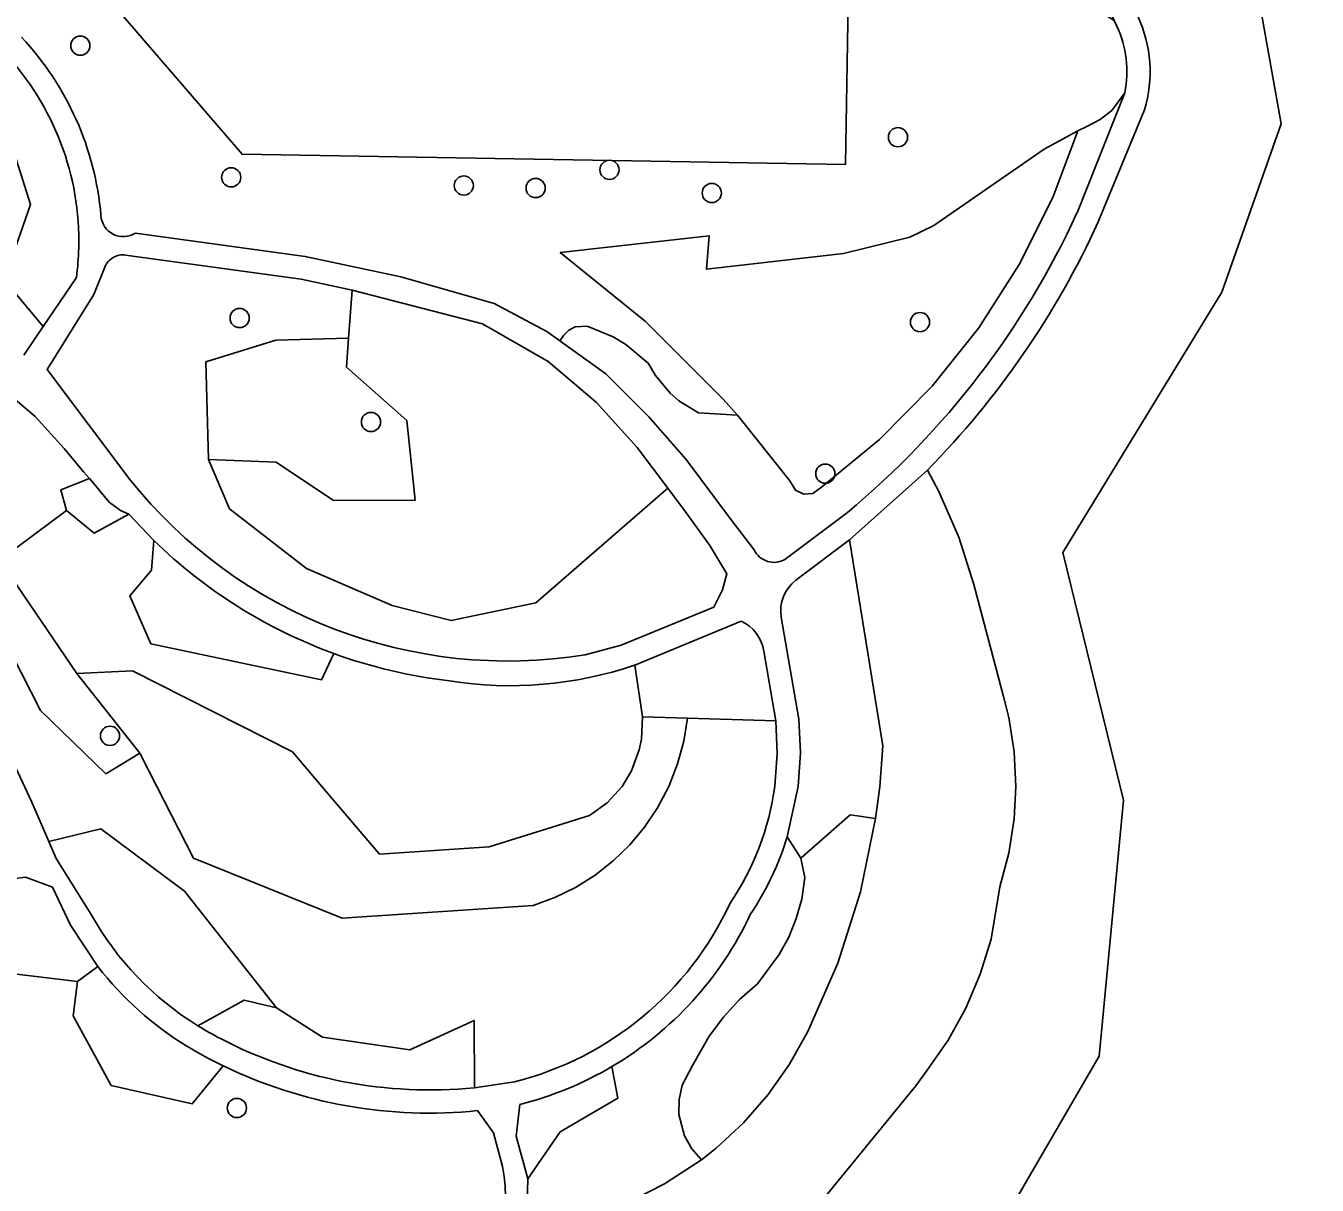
# Model space of a CAD drawing. Extents: x 160732 to 162107, y 387428 to 388479.
# Drawn here: x 160823.1 to 160888.9, y 388229.7 to 388288.8 of the extents above; entities that cross this region are included whole.
import ezdxf

# ---------------------------------------------------------------- set-up
doc = ezdxf.new("R2010")
doc.units = 0
for name, color, linetype in [('IMGEO_Boom', 7, 'Continuous'), ('IMGEO_Erf', 7, 'Continuous'), ('IMGEO_Groenvoorziening', 7, 'Continuous'), ('IMGEO_Hek', 7, 'Continuous'), ('IMGEO_Voetpad_open', 7, 'Continuous')]:
    doc.layers.add(name, color=color, linetype=linetype)

msp = doc.modelspace()

# ---------------------------------------------------------------- linework, layer by layer
at = {"layer": 'IMGEO_Boom'}
for centre in [(160825.909, 388287.743), (160867.557, 388283.076), (160852.862, 388281.416), (160833.594, 388281.033), (160845.443, 388280.616), (160849.101, 388280.488), (160858.074, 388280.235), (160834.023, 388273.864), (160868.682, 388273.658), (160840.712, 388268.569), (160863.856, 388265.938), (160827.419, 388252.58), (160833.885, 388233.617)]:
    msp.add_circle(centre, 0.489, dxfattribs=at)
at = {"layer": 'IMGEO_Erf'}
msp.add_lwpolyline([(160865.461, 388316.495), (160865.235, 388316.498), (160860.223, 388316.558), (160855.041, 388316.62), (160854.955, 388309.47), (160834.65, 388309.796), (160828.821, 388309.889), (160828.222, 388309.899), (160828.071, 388309.901), (160828.067, 388309.47), (160827.887, 388289.487), (160834.148, 388282.21), (160864.893, 388281.692), (160865.213, 388301.314)], close=True, dxfattribs=at)
at = {"layer": 'IMGEO_Groenvoorziening'}
for points in [[(160906.578, 388320.546), (160888.571, 388320.553), (160888.556, 388316.633), (160886.678, 388316.787), (160884.778, 388316.744), (160882.892, 388316.502), (160881.043, 388316.065), (160879.249, 388315.437), (160879.417, 388309.787), (160881.559, 388299.072), (160885.537, 388292.44), (160887.086, 388283.763), (160884.052, 388275.192), (160875.964, 388261.92), (160879.054, 388249.299), (160877.804, 388236.263), (160870.128, 388223.049), (160886.908, 388209.835), (160892.86, 388179.113)], [(160879.054, 388249.299), (160875.964, 388261.92), (160884.052, 388275.192), (160887.086, 388283.763), (160885.537, 388292.44), (160881.559, 388299.072), (160879.417, 388309.787), (160879.249, 388315.437), (160877.53, 388314.625), (160875.906, 388313.638), (160874.394, 388312.486), (160874.374, 388306.609)], [(160878.701, 388288.744), (160878.573, 388289.02), (160875.058, 388291.228), (160871.548, 388302.717), (160865.213, 388301.314), (160864.893, 388281.692), (160834.148, 388282.21), (160827.887, 388289.487)], [(160813.411, 388287.813), (160812.855, 388288.648), (160805.351, 388291.888), (160800.594, 388286.88), (160799.126, 388289.225), (160795.845, 388290.484), (160798.416, 388292.398), (160801.96, 388292.181), (160806.461, 388294.178), (160809.897, 388292.106), (160813.126, 388291.114), (160815.291, 388289.398), (160817.624, 388287.917), (160820.24, 388286.628), (160822.027, 388283.891), (160823.375, 388279.653), (160822.583, 388277.402), (160821.174, 388276.808), (160824.019, 388273.426), (160825.71, 388275.927)], [(160828.713, 388278.197), (160837.365, 388277.007), (160842.231, 388275.971), (160846.984, 388274.6), (160849.675, 388273.181), (160850.334, 388272.708), (160850.54, 388272.994), (160850.793, 388273.247), (160851.117, 388273.413), (160851.718, 388273.447), (160853.057, 388272.906), (160853.696, 388272.524), (160854.838, 388271.571), (160855.203, 388270.945), (160855.96, 388270.042), (160856.404, 388269.655), (160857.402, 388269.031), (160859.38, 388268.922), (160858.662, 388269.734), (160854.703, 388273.685), (160850.352, 388277.201), (160857.943, 388278.05), (160857.798, 388276.348), (160864.778, 388277.157), (160868.164, 388277.986), (160869.38, 388278.576), (160875.012, 388282.47), (160876.728, 388283.404), (160877.215, 388283.644), (160877.865, 388283.973), (160878.45, 388284.442), (160879.114, 388285.345)], [(160876.678, 388279.222), (160879.114, 388285.345), (160878.45, 388284.442), (160877.865, 388283.973), (160877.215, 388283.644), (160876.728, 388283.404), (160875.439, 388279.999), (160873.731, 388276.588), (160871.675, 388273.373), (160869.295, 388270.391), (160866.615, 388267.674), (160863.667, 388265.252), (160863.221, 388264.919), (160862.755, 388264.889), (160862.337, 388265.095), (160862.053, 388265.574), (160859.38, 388268.922)], [(160806.625, 388274.887), (160807.336, 388274.801), (160809.375, 388274.802), (160811.386, 388274.963), (160811.119, 388276.461), (160816.984, 388277.065), (160821.174, 388276.808), (160822.583, 388277.402), (160823.375, 388279.653), (160822.027, 388283.891)], [(160880.111, 388284.48), (160877.764, 388278.759)], [(160823.037, 388271.973), (160824.019, 388273.426), (160821.174, 388276.808), (160816.984, 388277.065), (160811.119, 388276.461), (160811.386, 388274.963)], [(160835.869, 388272.734), (160839.577, 388272.844), (160839.759, 388275.291), (160837.163, 388275.844), (160828.217, 388277.074)], [(160827.153, 388276.458), (160826.591, 388275.065), (160824.217, 388271.251), (160828.424, 388265.644)], [(160859.38, 388268.922), (160857.402, 388269.031), (160856.404, 388269.655), (160855.96, 388270.042), (160855.203, 388270.945), (160854.838, 388271.571), (160853.696, 388272.524), (160853.057, 388272.906), (160851.718, 388273.447), (160851.117, 388273.413), (160850.793, 388273.247), (160850.54, 388272.994), (160850.334, 388272.708), (160852.675, 388271.026), (160854.874, 388268.828), (160856.777, 388266.654), (160859.003, 388263.646), (160860.233, 388262.052)], [(160851.618, 388256.71), (160853.46, 388257.196), (160858.181, 388259.129), (160858.617, 388260.01), (160858.848, 388260.828), (160857.983, 388262.28), (160856.739, 388263.996), (160855.832, 388265.196), (160849.109, 388259.352), (160844.807, 388258.449), (160841.795, 388259.226), (160837.433, 388261.104), (160833.511, 388264.139), (160832.445, 388266.661), (160832.304, 388271.642), (160835.869, 388272.734)], [(160811.496, 388267.404), (160812.088, 388265.085), (160812.194, 388263.977), (160813.516, 388262.928), (160814.954, 388266.653), (160814.117, 388271.845), (160817.283, 388271.3), (160819.723, 388267.154), (160821.79, 388261.532), (160825.211, 388264.062), (160824.911, 388265.114), (160826.37, 388265.69), (160826.065, 388266.022), (160825.085, 388267.215), (160823.6, 388268.855), (160822.592, 388269.708), (160821.032, 388271.148), (160820.291, 388271.605)], [(160823.883, 388253.869), (160818.501, 388264.419), (160814.954, 388266.653), (160813.516, 388262.928), (160813.537, 388262.911), (160815.113, 388261.462), (160816.562, 388259.928), (160818, 388258.32), (160819.066, 388256.913), (160820.419, 388254.783), (160822.155, 388251.97), (160823.434, 388249.2), (160824.302, 388247.189), (160826.952, 388247.833), (160831.217, 388244.659), (160835.897, 388238.718), (160838.239, 388237.227), (160842.686, 388236.581), (160845.97, 388238.078), (160845.988, 388234.653), (160848.018, 388234.949)], [(160863.374, 388228.51), (160868.468, 388234.755), (160869.041, 388235.548), (160870.114, 388237.078), (160871.02, 388238.711), (160871.752, 388240.43), (160872.299, 388242.216), (160872.755, 388244.888), (160873.205, 388246.597), (160873.474, 388248.344), (160873.559, 388250), (160873.47, 388251.764), (160873.198, 388253.509), (160872.936, 388254.579), (160871.423, 388260.286), (160870.652, 388262.706), (160869.632, 388265.033), (160869.056, 388266.112), (160865.093, 388262.57), (160866.79, 388252.072), (160866.628, 388249.989), (160866.419, 388248.376), (160865.648, 388244.637), (160864.49, 388240.998), (160862.963, 388237.512), (160862.037, 388235.852), (160860.943, 388234.299), (160859.692, 388232.868), (160858.299, 388231.576), (160857.548, 388230.982), (160855.669, 388229.748), (160853.961, 388228.886)], [(160869.056, 388266.112), (160869.632, 388265.033), (160870.652, 388262.706), (160871.423, 388260.286), (160872.936, 388254.579), (160873.198, 388253.509), (160873.47, 388251.764), (160873.559, 388250), (160873.474, 388248.344), (160873.205, 388246.597), (160872.755, 388244.888), (160872.299, 388242.216), (160871.752, 388240.43), (160871.02, 388238.711), (160870.114, 388237.078), (160869.041, 388235.548), (160868.468, 388234.755), (160863.374, 388228.51)], [(160838.818, 388256.774), (160838.189, 388255.429), (160829.497, 388257.267), (160828.422, 388259.715), (160829.535, 388261.014), (160829.659, 388262.528), (160828.373, 388263.874), (160826.607, 388262.909), (160825.211, 388264.062), (160821.79, 388261.532), (160825.738, 388255.761), (160828.574, 388255.892), (160836.716, 388251.766), (160838.218, 388250), (160841.153, 388246.547), (160846.726, 388246.922), (160851.851, 388248.517), (160852.746, 388249.164), (160853.503, 388250), (160853.987, 388250.799), (160854.379, 388251.86), (160854.492, 388252.416), (160854.544, 388253.548), (160854.146, 388256.18)], [(160861.803, 388261.565), (160864.981, 388263.963)], [(160829.659, 388262.528), (160829.535, 388261.014), (160828.422, 388259.715), (160829.497, 388257.267), (160838.189, 388255.429), (160838.818, 388256.774)], [(160861.616, 388258.627), (160862.515, 388253.429), (160862.591, 388251.714), (160862.473, 388250), (160861.921, 388247.438), (160862.617, 388246.34), (160865.119, 388248.559), (160866.419, 388248.376), (160866.628, 388249.989), (160866.79, 388252.072), (160865.093, 388262.57), (160862.359, 388260.505)], [(160859.57, 388258.426), (160854.146, 388256.18), (160854.544, 388253.548), (160856.83, 388253.477), (160861.337, 388253.348), (160860.721, 388256.888)], [(160861.283, 388250), (160861.41, 388251.672), (160861.337, 388253.348), (160856.83, 388253.477), (160856.642, 388252.306), (160856.332, 388251.161), (160855.88, 388250), (160855.305, 388248.905), (160854.651, 388247.929), (160853.898, 388247.027), (160853.055, 388246.208), (160852.131, 388245.482), (160851.137, 388244.857), (160850.082, 388244.339), (160848.979, 388243.934), (160839.247, 388243.289), (160831.668, 388246.35), (160829.811, 388250), (160828.944, 388251.702), (160827.209, 388250.641), (160823.883, 388253.869)], [(160870.128, 388223.049), (160877.804, 388236.263), (160879.054, 388249.299)], [(160831.217, 388244.659), (160826.952, 388247.833), (160824.302, 388247.189), (160824.674, 388246.326), (160826.459, 388243.475)], [(160853.961, 388228.886), (160855.669, 388229.748), (160857.548, 388230.982), (160857.05, 388231.546), (160856.68, 388232.202), (160856.399, 388233.294), (160856.406, 388234.047), (160856.57, 388234.782), (160857.092, 388235.781), (160857.935, 388237.27), (160858.665, 388238.249), (160859.494, 388239.146), (160860.411, 388239.951), (160861.512, 388241.432), (160861.994, 388242.33), (160862.379, 388243.275), (160862.664, 388244.254), (160862.815, 388245.368), (160862.617, 388246.34), (160861.921, 388247.438)], [(160825.411, 388242.93), (160824.483, 388244.869), (160823.118, 388245.371), (160822.592, 388245.303)], [(160831.9, 388237.802), (160834.253, 388239.108), (160835.897, 388238.718), (160831.217, 388244.659)], [(160813.342, 388243.632), (160813.488, 388241.361), (160812.383, 388241.484), (160804.685, 388242.08), (160804.446, 388241.534), (160800.653, 388240.34), (160795.868, 388239.676), (160791.929, 388240.476), (160786.976, 388244.346), (160785.997, 388240.951), (160787.035, 388242.034), (160788.17, 388240.514), (160795.149, 388238.416), (160796.448, 388237.328), (160802.832, 388238.416), (160805.474, 388238.032), (160808.657, 388239.478), (160820.059, 388239.719), (160821.089, 388239.316), (160820.957, 388240.637), (160825.759, 388240.056), (160826.802, 388240.829), (160825.411, 388242.93)], [(160827.479, 388234.76), (160825.536, 388238.307), (160825.759, 388240.056), (160820.957, 388240.637), (160821.089, 388239.316), (160820.059, 388239.719), (160808.657, 388239.478), (160805.474, 388238.032), (160802.832, 388238.416), (160796.448, 388237.328), (160795.149, 388238.416), (160788.17, 388240.514), (160787.035, 388242.034), (160785.997, 388240.951), (160800.95, 388226.784)], [(160826.802, 388240.829), (160825.759, 388240.056), (160825.536, 388238.307), (160827.479, 388234.76), (160831.606, 388233.836), (160833.182, 388235.769)], [(160845.988, 388234.653), (160845.97, 388238.078), (160842.686, 388236.581), (160838.239, 388237.227), (160835.897, 388238.718), (160834.253, 388239.108), (160831.9, 388237.802)], [(160833.182, 388235.769), (160831.606, 388233.836), (160827.479, 388234.76)], [(160848.296, 388233.802), (160848.105, 388232.191), (160848.696, 388230.005), (160850.353, 388232.41), (160853.281, 388234.113), (160852.989, 388235.729)], [(160852.989, 388235.729), (160853.281, 388234.113), (160850.353, 388232.41), (160848.696, 388230.005), (160848.672, 388228.716)], [(160847.415, 388230.643), (160846.949, 388232.346), (160846.146, 388233.483)]]:
    msp.add_lwpolyline(points, dxfattribs=at)
for points in [[(160876.728, 388283.404), (160875.012, 388282.47), (160869.38, 388278.576), (160868.164, 388277.986), (160864.778, 388277.157), (160857.798, 388276.348), (160857.943, 388278.05), (160850.352, 388277.201), (160854.703, 388273.685), (160858.662, 388269.734), (160859.38, 388268.922), (160862.053, 388265.574), (160862.337, 388265.095), (160862.755, 388264.889), (160863.221, 388264.919), (160863.667, 388265.252), (160866.615, 388267.674), (160869.295, 388270.391), (160871.675, 388273.373), (160873.731, 388276.588), (160875.439, 388279.999)], [(160839.759, 388275.291), (160839.577, 388272.844), (160839.467, 388271.361), (160842.537, 388268.641), (160842.97, 388264.59), (160838.805, 388264.576), (160835.89, 388266.523), (160832.445, 388266.661), (160833.511, 388264.139), (160837.433, 388261.104), (160841.795, 388259.226), (160844.807, 388258.449), (160849.109, 388259.352), (160855.832, 388265.196), (160854.269, 388267.264), (160852.206, 388269.556), (160849.746, 388271.648), (160846.392, 388273.572)], [(160835.89, 388266.523), (160838.805, 388264.576), (160842.97, 388264.59), (160842.537, 388268.641), (160839.467, 388271.361), (160839.577, 388272.844), (160835.869, 388272.734), (160832.304, 388271.642), (160832.445, 388266.661)], [(160819.723, 388267.154), (160817.283, 388271.3), (160814.117, 388271.845), (160814.954, 388266.653), (160818.501, 388264.419), (160823.883, 388253.869), (160827.209, 388250.641), (160828.944, 388251.702), (160825.738, 388255.761), (160821.79, 388261.532)], [(160826.37, 388265.69), (160824.911, 388265.114), (160825.211, 388264.062), (160826.607, 388262.909), (160828.373, 388263.874), (160827.961, 388264.062), (160827.386, 388264.488), (160826.584, 388265.457)], [(160828.944, 388251.702), (160829.811, 388250), (160831.668, 388246.35), (160839.247, 388243.289), (160848.979, 388243.934), (160850.082, 388244.339), (160851.137, 388244.857), (160852.131, 388245.482), (160853.055, 388246.208), (160853.898, 388247.027), (160854.651, 388247.929), (160855.305, 388248.905), (160855.88, 388250), (160856.332, 388251.161), (160856.642, 388252.306), (160856.83, 388253.477), (160854.544, 388253.548), (160854.492, 388252.416), (160854.379, 388251.86), (160853.987, 388250.799), (160853.503, 388250), (160852.746, 388249.164), (160851.851, 388248.517), (160846.726, 388246.922), (160841.153, 388246.547), (160838.218, 388250), (160836.716, 388251.766), (160828.574, 388255.892), (160825.738, 388255.761)], [(160865.119, 388248.559), (160862.617, 388246.34), (160862.815, 388245.368), (160862.664, 388244.254), (160862.379, 388243.275), (160861.994, 388242.33), (160861.512, 388241.432), (160860.411, 388239.951), (160859.494, 388239.146), (160858.665, 388238.249), (160857.935, 388237.27), (160857.092, 388235.781), (160856.57, 388234.782), (160856.406, 388234.047), (160856.399, 388233.294), (160856.68, 388232.202), (160857.05, 388231.546), (160857.548, 388230.982), (160858.299, 388231.576), (160859.692, 388232.868), (160860.943, 388234.299), (160862.037, 388235.852), (160862.963, 388237.512), (160864.49, 388240.998), (160865.648, 388244.637), (160866.419, 388248.376)]]:
    msp.add_lwpolyline(points, close=True, dxfattribs=at)
for centre, radius, start, end in [((160873.749, 388286.419), 6.651, 343.04952, 25.1183), ((160873.765, 388286.42), 5.456, 348.64132, 25.21436), ((160811.806, 388277.786), 15.209, 4.92913, 43.08012), ((160811.806, 388277.787), 14.028, 358.56936, 42.99918), ((160828.094, 388279.151), 1.137, 182.93073, 302.97689), ((160837.25, 388297.333), 43.388, 309.72672, 335.32834), ((160837.282, 388297.311), 44.531, 315.52297, 335.37889), ((160811.897, 388277.775), 13.936, 352.37872, 358.60918), ((160828.081, 388276.083), 1.001, 120.1083, 158.00077), ((160828.079, 388276.086), 0.998, 82.07585, 120.09464), ((160847.666, 388281.024), 24.633, 218.63524, 279.2328), ((160847.671, 388281.033), 25.824, 225.77275, 249.95033), ((160861.247, 388262.548), 1.129, 206.06236, 299.47079), ((160863.529, 388258.956), 1.942, 127.07412, 189.75505), ((160858.72, 388256.59), 2.023, 8.45996, 65.16053), ((160847.678, 388281.072), 25.863, 249.96691, 263.41116), ((160847.814, 388274.814), 19.68, 260.92462, 288.76747), ((160847.376, 388251.913), 14.038, 325.93386, 352.16674), ((160847.341, 388251.93), 15.256, 326.31602, 342.87502), ((160843.963, 388251.026), 16.581, 284.15433, 335.11847), ((160840.179, 388251.188), 15.739, 209.34382, 238.26448), ((160843.968, 388251.021), 17.754, 300.53853, 334.82793), ((160840.187, 388251.198), 16.931, 217.76402, 238.49087), ((160840.32, 388251.466), 16.049, 238.35777, 243.05023), ((160843.658, 388257.411), 24.045, 239.17661, 244.17001), ((160843.697, 388257.493), 22.954, 242.35408, 275.72844), ((160843.696, 388257.491), 24.133, 244.17237, 275.8268), ((160843.973, 388251.009), 17.742, 284.10368, 300.54356), ((160841.236, 388229.286), 6.326, 299.50546, 12.39152)]:
    msp.add_arc(centre, radius, start, end, dxfattribs=at)
at = {"layer": 'IMGEO_Hek'}
msp.add_lwpolyline([(160865.213, 388301.314), (160864.893, 388281.692), (160834.148, 388282.21), (160827.887, 388289.487), (160828.071, 388309.901)], dxfattribs=at)
at = {"layer": 'IMGEO_Voetpad_open'}
for points in [[(160875.276, 388296.131), (160878.573, 388289.02), (160878.701, 388288.744)], [(160879.114, 388285.345), (160876.678, 388279.222)], [(160877.764, 388278.759), (160880.111, 388284.48)], [(160850.334, 388272.708), (160849.675, 388273.181), (160846.984, 388274.6), (160842.231, 388275.971), (160837.365, 388277.007), (160828.713, 388278.197)], [(160828.217, 388277.074), (160837.163, 388275.844), (160839.759, 388275.291), (160846.392, 388273.572), (160849.746, 388271.648), (160852.206, 388269.556), (160854.269, 388267.264), (160855.832, 388265.196), (160856.739, 388263.996), (160857.983, 388262.28), (160858.848, 388260.828), (160858.617, 388260.01), (160858.181, 388259.129), (160853.46, 388257.196), (160851.618, 388256.71)], [(160828.424, 388265.644), (160824.217, 388271.251), (160826.591, 388275.065), (160827.153, 388276.458)], [(160825.71, 388275.927), (160824.019, 388273.426), (160823.037, 388271.973)], [(160860.233, 388262.052), (160859.003, 388263.646), (160856.777, 388266.654), (160854.874, 388268.828), (160852.675, 388271.026), (160850.334, 388272.708)], [(160820.291, 388271.605), (160821.032, 388271.148), (160822.592, 388269.708), (160823.6, 388268.855), (160825.085, 388267.215), (160826.065, 388266.022), (160826.37, 388265.69), (160826.584, 388265.457), (160827.386, 388264.488), (160827.961, 388264.062), (160828.373, 388263.874), (160829.659, 388262.528)], [(160826.459, 388243.475), (160824.674, 388246.326), (160824.302, 388247.189), (160823.434, 388249.2), (160822.155, 388251.97), (160820.419, 388254.783), (160819.066, 388256.913), (160818, 388258.32), (160816.562, 388259.928), (160815.113, 388261.462), (160813.537, 388262.911), (160813.516, 388262.928), (160812.194, 388263.977), (160812.088, 388265.085), (160811.496, 388267.404)], [(160862.359, 388260.505), (160865.093, 388262.57), (160869.056, 388266.112)], [(160864.981, 388263.963), (160861.803, 388261.565)], [(160854.146, 388256.18), (160859.57, 388258.426)], [(160861.921, 388247.438), (160862.473, 388250), (160862.591, 388251.714), (160862.515, 388253.429), (160861.616, 388258.627)], [(160860.721, 388256.888), (160861.337, 388253.348), (160861.41, 388251.672), (160861.283, 388250)], [(160822.592, 388245.303), (160823.118, 388245.371), (160824.483, 388244.869), (160825.411, 388242.93), (160826.802, 388240.829)], [(160848.018, 388234.949), (160845.988, 388234.653)], [(160846.146, 388233.483), (160846.949, 388232.346), (160847.415, 388230.643)], [(160848.432, 388227.427), (160848.672, 388228.716), (160848.696, 388230.005), (160848.105, 388232.191), (160848.296, 388233.802)]]:
    msp.add_lwpolyline(points, dxfattribs=at)
for centre, radius, start, end in [((160873.749, 388286.419), 6.651, 343.04952, 25.1183), ((160873.765, 388286.42), 5.456, 348.64132, 25.21436), ((160811.806, 388277.786), 15.209, 4.92913, 43.08012), ((160811.806, 388277.787), 14.028, 358.56936, 42.99918), ((160828.094, 388279.151), 1.137, 182.93073, 302.97689), ((160837.25, 388297.333), 43.388, 309.72672, 335.32834), ((160837.282, 388297.311), 44.531, 315.52297, 335.37889), ((160811.897, 388277.775), 13.936, 352.37872, 358.60918), ((160828.081, 388276.083), 1.001, 120.1083, 158.00077), ((160828.079, 388276.086), 0.998, 82.07585, 120.09464), ((160847.666, 388281.024), 24.633, 218.63524, 279.2328), ((160847.671, 388281.033), 25.824, 225.77275, 249.95033), ((160861.247, 388262.548), 1.129, 206.06236, 299.47079), ((160863.529, 388258.956), 1.942, 127.07412, 189.75505), ((160858.72, 388256.59), 2.023, 8.45996, 65.16053), ((160847.678, 388281.072), 25.863, 249.96691, 263.41116), ((160847.814, 388274.814), 19.68, 260.92462, 288.76747), ((160847.376, 388251.913), 14.038, 325.93386, 352.16674), ((160847.341, 388251.93), 15.256, 326.31602, 342.87502), ((160843.963, 388251.026), 16.581, 284.15433, 335.11847), ((160840.179, 388251.188), 15.739, 209.34382, 238.26448), ((160843.968, 388251.021), 17.754, 300.53853, 334.82793), ((160840.187, 388251.198), 16.931, 217.76402, 238.49087), ((160840.32, 388251.466), 16.049, 238.35777, 243.05023), ((160843.658, 388257.411), 24.045, 239.17661, 244.17001), ((160843.697, 388257.493), 22.954, 242.35408, 275.72844), ((160843.696, 388257.491), 24.133, 244.17237, 275.8268), ((160843.973, 388251.009), 17.742, 284.10368, 300.54356), ((160841.236, 388229.286), 6.326, 299.50546, 12.39152)]:
    msp.add_arc(centre, radius, start, end, dxfattribs=at)

doc.saveas('drawing.dxf')
